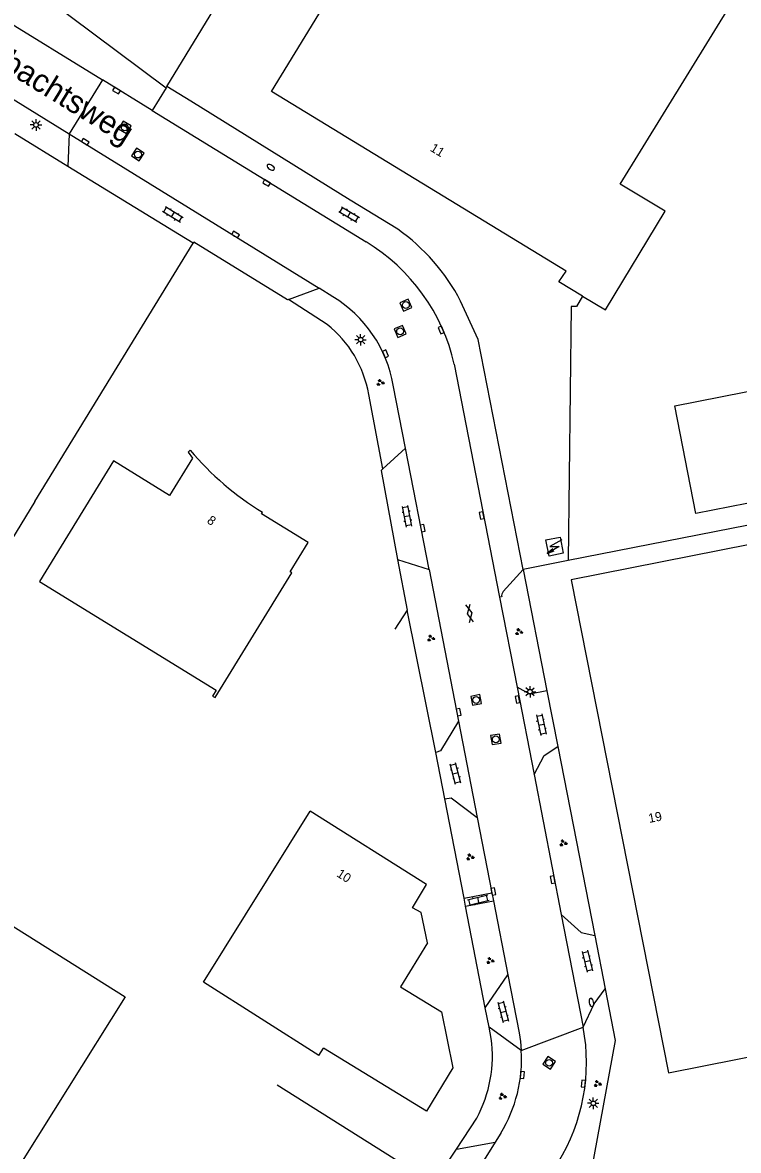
# Model space of a CAD drawing. Extents: x 136000 to 141014, y 402000 to 403500.
# Drawn here: x 139696.6 to 139775, y 402099.2 to 402222.7 of the extents above; entities that cross this region are included whole.
import ezdxf

# ---------------------------------------------------------------- set-up
doc = ezdxf.new("R2010")
doc.units = 0
for name, color, linetype in [('gg-afsc-erfafscheiding', 7, 'Continuous'), ('gg-afsc-hekwerk', 7, 'Continuous'), ('gg-anno-huisnummerreeks BGT', 7, 'Continuous'), ('gg-anno-openbare ruimte label', 7, 'Continuous'), ('gg-bbg-gedigitaliseerde bebouwing', 7, 'Continuous'), ('gg-bbg-hoofdgebouw', 7, 'Continuous'), ('gg-bbg-lage trafo', 7, 'Continuous'), ('gg-bbg-open loods', 7, 'Continuous'), ('gg-knt-verharding', 7, 'Continuous'), ('gt-grn-vlakafsluiter', 7, 'Continuous'), ('gt-grn-weggrens', 7, 'Continuous'), ('gt-symb-brandkraan', 7, 'Continuous'), ('gt-symb-gesloten verharding', 7, 'Continuous'), ('gt-symb-groenvak', 7, 'Continuous'), ('gt-symb-klinker verharding', 7, 'Continuous'), ('gt-symb-kolk', 7, 'Continuous'), ('gt-symb-lichtmast', 7, 'Continuous'), ('gt-symb-rioolschacht', 7, 'Continuous'), ('gt-symb-trafo symbool', 7, 'Continuous')]:
    doc.layers.add(name, color=color, linetype=linetype)

# ---------------------------------------------------------------- blocks, each defined once
blk = doc.blocks.new('gt0-LMAST')
at = {"layer": 'gt-symb-lichtmast'}
for p, q in [((-0.18, 0.17), (-0.45, 0.44)), ((0, 0.25), (0, 0.62)), ((0.17, 0.17), (0.44, 0.44)), ((-0.25, 0), (-0.63, 0)), ((-0.18, -0.18), (-0.45, -0.45)), ((0, -0.25), (0, -0.63)), ((0.44, -0.45), (0.17, -0.18)), ((0.25, 0), (0.62, 0))]:
    blk.add_line(p, q, dxfattribs=at)
blk.add_circle((0, 0), 0.25, dxfattribs=at)
blk = doc.blocks.new('gt0-GRVAK')
at = {"layer": 'gt-symb-groenvak'}
for p, q in [((-0.11, 0.19), (-0.23, 0.24)), ((-0.18, 0.15), (0.09, 0.15)), ((-0.09, 0.21), (-0.16, 0.32)), ((-0.05, 0.21), (-0.05, 0.39)), ((0, 0.21), (0.06, 0.32)), ((0.02, 0.19), (0.13, 0.24)), ((0.26, -0.05), (0.2, 0.06)), ((0.31, -0.05), (0.31, 0.13)), ((0.35, -0.05), (0.41, 0.06)), ((-0.24, -0.23), (-0.36, -0.18)), ((-0.32, -0.26), (-0.05, -0.26)), ((-0.23, -0.21), (-0.29, -0.1)), ((-0.18, -0.2), (-0.18, -0.02)), ((-0.14, -0.21), (-0.07, -0.1)), ((-0.12, -0.23), (0, -0.18)), ((0.24, -0.07), (0.12, -0.02)), ((0.17, -0.11), (0.44, -0.11)), ((0.37, -0.07), (0.49, -0.02))]:
    blk.add_line(p, q, dxfattribs=at)
blk = doc.blocks.new('gt0-KOLK')
at = {"layer": 'gt-symb-kolk'}
blk.add_lwpolyline([(0, 0), (0.38, 0), (0.38, 0.4), (-0.37, 0.4), (-0.37, 0), (0, 0)], dxfattribs=at)
blk = doc.blocks.new('gt0-HSP')
at = {"layer": 'gt-symb-trafo symbool'}
for points in [[(0.77, 0.75), (-0.53, 0), (0.47, 0), (-0.83, -0.75)], [(-0.22, -0.24), (-0.83, -0.75), (-0.08, -0.48)]]:
    blk.add_lwpolyline(points, dxfattribs=at)
blk = doc.blocks.new('gt0-KL1')
at = {"layer": 'gt-symb-klinker verharding'}
for p, q in [((-1.15, 0.3), (1.15, 0.3)), ((-1, -0.3), (-1, 0.3)), ((-0.5, 0.3), (-0.5, 0.45)), ((0, -0.3), (0, 0.3)), ((0.5, 0.3), (0.5, 0.45)), ((1, -0.3), (1, 0.3)), ((-1.15, -0.3), (1.15, -0.3)), ((-0.5, -0.45), (-0.5, -0.3)), ((0.5, -0.45), (0.5, -0.3))]:
    blk.add_line(p, q, dxfattribs=at)
blk = doc.blocks.new('gt0-BR')
at = {"layer": 'gt-symb-brandkraan'}
for centre, radius, start, end in [((-0.24, 0), 0.206, 107.5669, 252.4331), ((0.6, -2.66), 3, 106.892, 107.5669), ((0, -0.69), 0.938, 73.108, 106.892), ((-0.6, -2.66), 3, 72.4331, 73.108), ((0.24, 0), 0.206, 287.567, 72.4331), ((0.6, 2.66), 3, 252.4331, 253.108), ((0, 0.69), 0.938, 253.108, 286.8921), ((-0.6, 2.66), 3, 286.8921, 287.567)]:
    blk.add_arc(centre, radius, start, end, dxfattribs=at)
blk = doc.blocks.new('gt0-RS')
at = {"layer": 'gt-symb-rioolschacht'}
blk.add_lwpolyline([(-0.5, -0.5), (0.5, -0.5), (0.5, 0.5), (-0.5, 0.5)], close=True, dxfattribs=at)
blk.add_circle((0, 0), 0.375, dxfattribs=at)
blk = doc.blocks.new('gt0-GESVH1')
at = {"layer": 'gt-symb-gesloten verharding'}
for p, q in [((-0.99, -0.26), (0.01, 0.24)), ((0.01, -0.26), (-0.99, 0.24)), ((0.01, 0.24), (1.01, -0.26)), ((1.01, 0.24), (0.01, -0.26))]:
    blk.add_line(p, q, dxfattribs=at)

msp = doc.modelspace()

# ---------------------------------------------------------------- linework, layer by layer
at = {"layer": 'gg-afsc-erfafscheiding'}
for p, q in [((139741.83, 402142.83), (139738.7, 402158.4)), ((139742.82, 402137.75), (139741.83, 402142.83)), ((139744.94, 402126.85), (139742.82, 402137.75)), ((139745.1, 402125.99), (139744.94, 402126.85)), ((139747.26, 402114.88), (139745.1, 402125.99)), ((139747.68, 402112.74), (139747.26, 402114.88)), ((139747.92, 402111.52), (139747.68, 402112.74)), ((139744.09, 402099.39), (139746.32, 402102.79)), ((139742.29, 402096.65), (139744.09, 402099.39))]:
    msp.add_line(p, q, dxfattribs=at)
msp.add_arc((139733.58, 402109.62), 14.46, 331.7963, 7.5293, dxfattribs=at)
at = {"layer": 'gg-afsc-hekwerk'}
for p, q in [((139701.53, 402206.98), (139695.74, 402210.53)), ((139701.53, 402206.98), (139695.74, 402210.53)), ((139713.76, 402199.49), (139701.53, 402206.98)), ((139713.76, 402199.49), (139701.53, 402206.98)), ((139715.27, 402198.57), (139713.76, 402199.49)), ((139715.27, 402198.57), (139713.76, 402199.49)), ((139697.93, 402170.28), (139715.27, 402198.57)), ((139807.93, 402173.99), (139756.35, 402163.82)), ((139807.93, 402173.99), (139756.35, 402163.82)), ((139697.93, 402170.28), (139680.38, 402141.64)), ((139756.35, 402163.82), (139751.4, 402162.85)), ((139756.35, 402163.82), (139751.4, 402162.85)), ((139751.4, 402162.85), (139754, 402149.55)), ((139751.4, 402162.85), (139754, 402149.55)), ((139754, 402149.55), (139755.19, 402143.47)), ((139754, 402149.55), (139755.19, 402143.47)), ((139755.19, 402143.47), (139759.24, 402122.77)), ((139755.19, 402143.47), (139759.24, 402122.77)), ((139759.24, 402122.77), (139760.38, 402116.93)), ((139759.24, 402122.77), (139760.38, 402116.93)), ((139741.62, 402095.62), (139724.46, 402106.38))]:
    msp.add_line(p, q, dxfattribs=at)
for points in [[(139757.9, 402192.77), (139757.26, 402191.63), (139756.67, 402191.66), (139756.35, 402163.82)], [(139757.9, 402192.77), (139757.26, 402191.63), (139756.67, 402191.66), (139756.35, 402163.82)], [(139760.38, 402116.93), (139761.48, 402111.3), (139758.2, 402093.41)], [(139760.38, 402116.93), (139761.48, 402111.3), (139758.2, 402093.41)]]:
    msp.add_lwpolyline(points, dxfattribs=at)
at = {"layer": 'gg-bbg-gedigitaliseerde bebouwing'}
for points in [[(139762.03, 402205.04), (139784.4, 402241.38), (139743.55, 402266.54)], [(139729.04, 402109.65), (139716.4, 402117.66), (139728.09, 402136.39)], [(139671.6, 402092.28), (139692.52, 402125.66), (139707.83, 402116.07), (139695.19, 402095.91)]]:
    msp.add_lwpolyline(points, dxfattribs=at)
at = {"layer": 'gg-bbg-hoofdgebouw'}
msp.add_line((139729.04, 402109.65), (139729.54, 402110.45), dxfattribs=at)
for points in [[(139757.9, 402192.77), (139755.32, 402194.33), (139756.12, 402195.5), (139723.84, 402215.18), (139732.7, 402229.71), (139724.07, 402234.9)], [(139757.9, 402192.77), (139760.41, 402191.26), (139766.94, 402202.07), (139762.03, 402205.04)], [(139714.94, 402175.91), (139714.73, 402175.68), (139715.2, 402175.04), (139712.68, 402170.95), (139706.54, 402174.73), (139698.43, 402161.54), (139717.8, 402149.65), (139717.39, 402148.99), (139717.66, 402148.82), (139726.08, 402162.49), (139725.9, 402162.6), (139727.85, 402165.8), (139722.75, 402168.95), (139722.87, 402169.13)], [(139767.31, 402107.76), (139816.36, 402117.46), (139805.75, 402171.42), (139756.68, 402161.71), (139767.31, 402107.76)], [(139740.92, 402121.98), (139740.23, 402125.29), (139739.27, 402125.81), (139740.83, 402128.36), (139728.09, 402136.39)], [(139740.92, 402121.98), (139737.97, 402117.15), (139742.46, 402114.41), (139743.72, 402108.31), (139740.82, 402103.55), (139729.54, 402110.45)]]:
    msp.add_lwpolyline(points, dxfattribs=at)
msp.add_arc((139739.33, 402196.37), 31.83, 219.998, 238.859, dxfattribs=at)
at = {"layer": 'gg-bbg-lage trafo'}
msp.add_lwpolyline([(139753.88, 402166.08), (139755.44, 402166.39), (139755.8, 402164.62), (139754.24, 402164.32), (139753.88, 402166.08)], dxfattribs=at)
at = {"layer": 'gg-bbg-open loods'}
msp.add_lwpolyline([(139770.33, 402168.98), (139768.01, 402180.77), (139803.38, 402187.72), (139805.7, 402175.93), (139770.33, 402168.98)], dxfattribs=at)
at = {"layer": 'gg-knt-verharding'}
for p, q in [((139712.39, 402215.71), (139724.07, 402234.9)), ((139689.05, 402226.47), (139705.35, 402216.45)), ((139685.86, 402220.3), (139701.69, 402210.53)), ((139710.79, 402213.1), (139705.35, 402216.45)), ((139710.79, 402213.1), (139734.2, 402198.71)), ((139701.69, 402210.53), (139701.53, 402206.98)), ((139701.69, 402210.53), (139729.05, 402193.64)), ((139725.72, 402192.41), (139729.05, 402193.64)), ((139730.57, 402192.71), (139729.05, 402193.64)), ((139729.96, 402189.68), (139725.72, 402192.41)), ((139743.86, 402185.32), (139748.82, 402159.83)), ((139736.05, 402173.87), (139734.49, 402182.02)), ((139738.52, 402176.12), (139737.18, 402183.02)), ((139738.52, 402176.12), (139736.05, 402173.87)), ((139741.1, 402162.84), (139738.52, 402176.12)), ((139737.63, 402163.94), (139738.7, 402158.4)), ((139737.63, 402163.94), (139741.1, 402162.84)), ((139741.1, 402162.84), (139744.33, 402146.24)), ((139751.4, 402162.85), (139749.21, 402160.45)), ((139749.05, 402159.85), (139748.82, 402159.83)), ((139748.82, 402159.83), (139750.74, 402149.98)), ((139738.7, 402158.4), (139737.37, 402156.33)), ((139750.74, 402149.98), (139752.6, 402140.41)), ((139744.33, 402146.24), (139746.38, 402135.69)), ((139752.6, 402140.41), (139755.58, 402125.07)), ((139746.38, 402135.69), (139747.98, 402127.44)), ((139744.94, 402126.85), (139747.98, 402127.44)), ((139745.1, 402125.99), (139748.15, 402126.58)), ((139747.98, 402127.44), (139748.15, 402126.58)), ((139748.15, 402126.58), (139749.72, 402118.48)), ((139755.58, 402125.07), (139757.98, 402112.74)), ((139747.26, 402114.88), (139749.72, 402118.48)), ((139751.2, 402110.19), (139747.68, 402112.74)), ((139748.95, 402101.15), (139748.33, 402100.15)), ((139748.33, 402100.15), (139743.25, 402092.05)), ((139744.09, 402099.39), (139748.33, 402100.15))]:
    msp.add_line(p, q, dxfattribs=at)
for points in [[(139737.67, 402200.11), (139732.46, 402203.27), (139715.01, 402214.11), (139712.39, 402215.71)], [(139725.72, 402192.41), (139725.6, 402192.36), (139715.34, 402198.68), (139715.27, 402198.57)], [(139751.4, 402162.85), (139746.48, 402188.03), (139744.55, 402192.23)], [(139736.05, 402173.87), (139735.85, 402173.7), (139737.63, 402163.94)], [(139754, 402149.55), (139752.13, 402149.19), (139750.74, 402149.98)], [(139744.33, 402146.24), (139742.34, 402142.98), (139741.83, 402142.83)], [(139752.6, 402140.41), (139753.72, 402142.5), (139755.19, 402143.47)], [(139742.82, 402137.75), (139743.53, 402137.84), (139746.38, 402135.69)], [(139755.58, 402125.07), (139757.74, 402123.11), (139759.24, 402122.77)], [(139749.72, 402118.48), (139750.96, 402112.11), (139751.11, 402111.16), (139751.2, 402110.19)], [(139757.98, 402112.74), (139759.17, 402115.29), (139760.38, 402116.93)]]:
    msp.add_lwpolyline(points, dxfattribs=at)
for centre, radius, start, end in [((139724.54, 402181.7), 22.62, 27.7622, 54.5014), ((139723.33, 402180.68), 21.05, 12.7263, 58.9074), ((139723.21, 402180.58), 14.18, 9.9054, 58.7355), ((139722.08, 402179.84), 12.6, 9.96, 51.3319), ((139749.85, 402159.96), 0.805, 142.9078, 188.03), ((139737.48, 402108.9), 20.86, 328.3234, 10.5885), ((139735.76, 402109.23), 15.47, 328.4972, 3.5764)]:
    msp.add_arc(centre, radius, start, end, dxfattribs=at)
at = {"layer": 'gt-grn-vlakafsluiter'}
msp.add_line((139712.39, 402215.71), (139712.33, 402215.6), dxfattribs=at)
at = {"layer": 'gt-grn-weggrens'}
for p, q in [((139693.31, 402229.79), (139712.33, 402215.6)), ((139705.35, 402216.45), (139701.69, 402210.53)), ((139712.33, 402215.6), (139710.79, 402213.1)), ((139751.2, 402110.19), (139757.98, 402112.74))]:
    msp.add_line(p, q, dxfattribs=at)

# ---------------------------------------------------------------- block references
at = {"layer": 'gt-symb-brandkraan'}
for p, rotation in [((139723.77, 402206.88), -31.59249156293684), ((139758.88, 402115.45), -78.99333582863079)]:
    msp.add_blockref('gt0-BR', p, dxfattribs=dict(at, rotation=rotation))
at = {"layer": 'gt-symb-gesloten verharding', "rotation": 101.00666417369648}
msp.add_blockref('gt0-GESVH1', (139745.53, 402158.03), dxfattribs=at)
at = {"layer": 'gt-symb-groenvak'}
for p in [(139735.75, 402183.31), (139750.93, 402156.02), (139741.29, 402155.32), (139755.78, 402132.9), (139745.58, 402131.37), (139747.78, 402120.03), (139759.53, 402106.56), (139749.12, 402105.16)]:
    msp.add_blockref('gt0-GRVAK', p, dxfattribs=at)
at = {"layer": 'gt-symb-klinker verharding'}
for p, rotation in [((139713.05, 402201.72), -31.671318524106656), ((139732.36, 402201.71), -30.924459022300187), ((139738.69, 402168.67), 101.00666417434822), ((139753.39, 402145.87), -77.75714042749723), ((139744, 402140.51), 104.17514205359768), ((139746.5, 402126.67), 13.174926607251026), ((139758.43, 402119.97), -76.75619797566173), ((139749.22, 402114.43), -75.69972255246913)]:
    msp.add_blockref('gt0-KL1', p, dxfattribs=dict(at, rotation=rotation))
at = {"layer": 'gt-symb-kolk'}
for p, rotation in [((139706.76, 402215.11), -31.671318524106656), ((139703.34, 402209.51), -31.671318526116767), ((139723.2, 402205), -31.671318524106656), ((139719.8, 402199.35), -31.67131852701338), ((139742.25, 402188.99), -66.41000982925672), ((139736.15, 402186.38), -65.74091554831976), ((139746.66, 402168.74), -78.99333582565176), ((139740.21, 402167.33), -78.99333582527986), ((139750.59, 402148.59), -78.99333582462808), ((139744.14, 402147.21), -78.99333582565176), ((139754.44, 402128.86), -78.99333582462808), ((139747.95, 402127.56), -78.99333582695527), ((139751.13, 402107.54), -95.73909849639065), ((139757.8, 402106.59), -96.66296362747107)]:
    msp.add_blockref('gt0-KOLK', p, dxfattribs=dict(at, rotation=rotation))
at = {"layer": 'gt-symb-lichtmast'}
for p in [(139698.06, 402211.52), (139733.61, 402188.01), (139752.16, 402149.47), (139759.09, 402104.41)]:
    msp.add_blockref('gt0-LMAST', p, dxfattribs=at)
at = {"layer": 'gt-symb-rioolschacht'}
for p, rotation in [((139707.78, 402211.25), -30.796713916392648), ((139709.22, 402208.28), -33.16559931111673), ((139738.56, 402191.8), -66.61335784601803), ((139737.93, 402188.92), -66.61335784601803), ((139746.26, 402148.57), 11.478482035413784), ((139748.41, 402144.25), 9.613025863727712), ((139754.25, 402108.84), 57.66062291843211)]:
    msp.add_blockref('gt0-RS', p, dxfattribs=dict(at, rotation=rotation))
at = {"layer": 'gt-symb-trafo symbool'}
msp.add_blockref('gt0-HSP', (139754.87, 402165.36), dxfattribs=at)

# ---------------------------------------------------------------- texts
at = {"layer": 'gg-anno-huisnummerreeks BGT'}
for s, rotation, p in [('11', 328.7, (139741.14, 402208.73)), ('8', 324.1, (139716.7, 402168.03)), ('19', 11.1, (139765.21, 402135.1)), ('10', 327.8, (139730.9, 402129.3))]:
    msp.add_text(s, height=1, rotation=rotation, dxfattribs=at).set_placement(p)
at = {"layer": 'gg-anno-openbare ruimte label'}
msp.add_text('Ambachtsweg', height=2.5, rotation=328.4, dxfattribs=at).set_placement((139689.87, 402220.32))

doc.saveas('drawing.dxf')
